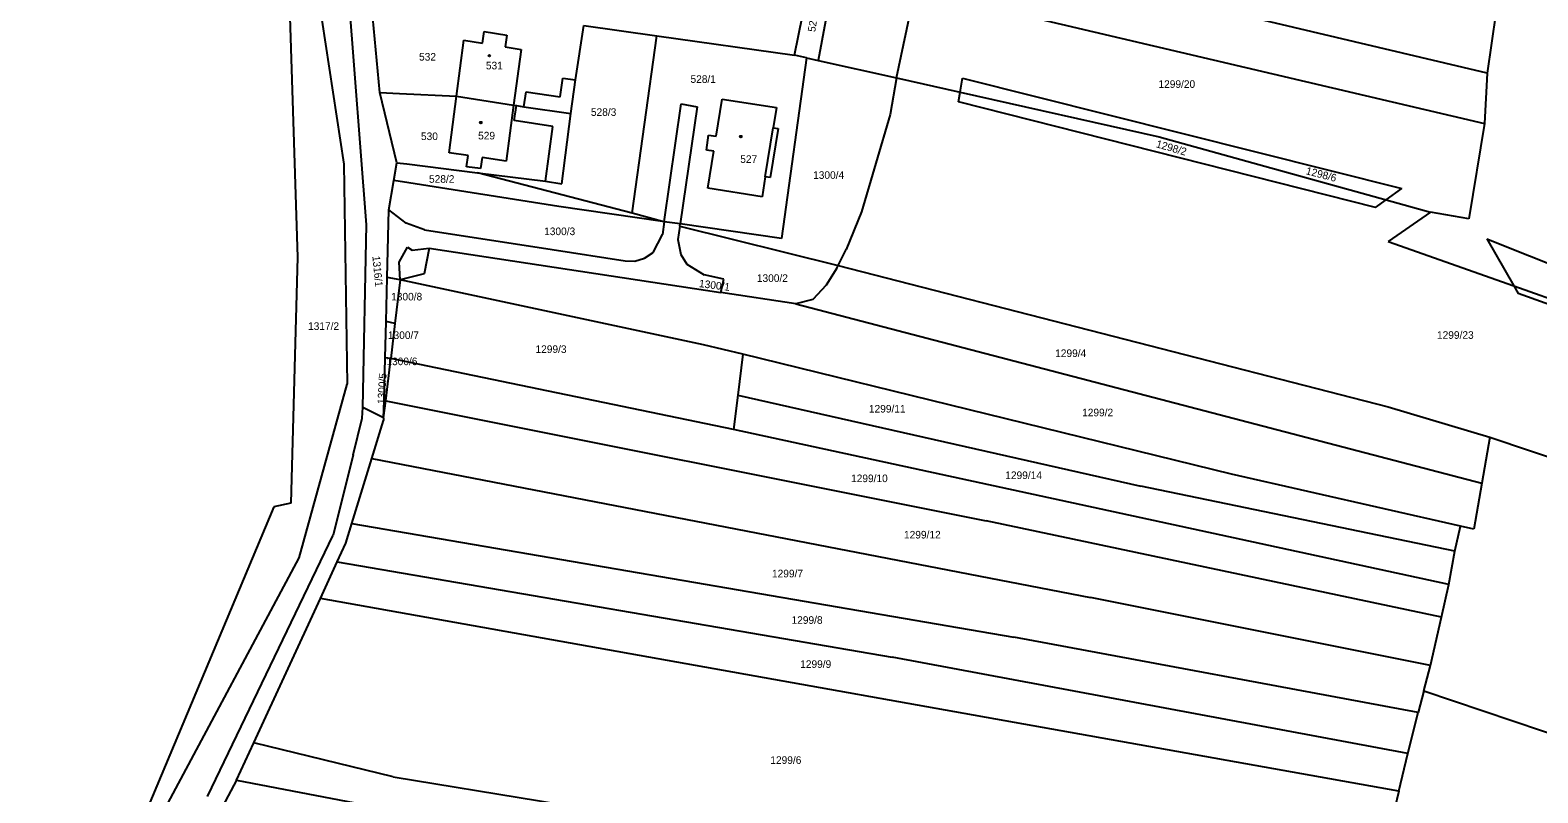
# Model space of a CAD drawing. Extents: x -563148 to -561712, y -1182311 to -1179502.
# Drawn here: x -562330.8 to -562032.9, y -1181163.6 to -1181013 of the extents above; entities that cross this region are included whole.
import ezdxf

# ---------------------------------------------------------------- set-up
doc = ezdxf.new("R2010")
doc.units = 0
for name, color, linetype in [('Vrstva 55', 7, 'Continuous'), ('Vrstva 56', 7, 'Continuous'), ('Vrstva 57', 7, 'Continuous')]:
    doc.layers.add(name, color=color, linetype=linetype)

msp = doc.modelspace()

# ---------------------------------------------------------------- linework, layer by layer
at = {"layer": 'Vrstva 55'}
for p, q in [((-562264.4, -1181051.44), (-562269.22, -1180988.69)), ((-562042.92, -1181021.51), (-562155.08, -1180995)), ((-562279.75, -1181002.09), (-562278.01, -1181057.86)), ((-562274.49, -1181002.5), (-562268.86, -1181039.48)), ((-562179.8, -1181017.99), (-562176.85, -1181003.54)), ((-562171.92, -1181001.89), (-562175.12, -1181019.01)), ((-562261.75, -1181025.32), (-562263.49, -1181006.28)), ((-562159.68, -1181022.42), (-562155.98, -1181005.04)), ((-562155.98, -1181005.04), (-562043.44, -1181031.45)), ((-562041.23, -1181009.65), (-562042.92, -1181021.51)), ((-562223.05, -1181022.86), (-562221.44, -1181012.12)), ((-562221.44, -1181012.12), (-562206.98, -1181014.16)), ((-562246.61, -1181026.06), (-562245.15, -1181014.98)), ((-562245.15, -1181014.98), (-562241.46, -1181015.58)), ((-562241.46, -1181015.58), (-562241.09, -1181013.28)), ((-562241.09, -1181013.28), (-562236.62, -1181014.04)), ((-562236.62, -1181014.04), (-562236.95, -1181016.33)), ((-562211.85, -1181049.19), (-562206.98, -1181014.16)), ((-562206.98, -1181014.16), (-562179.8, -1181017.99)), ((-562236.95, -1181016.33), (-562233.82, -1181016.81)), ((-562233.82, -1181016.81), (-562235.31, -1181027.84)), ((-562177.45, -1181018.5), (-562182.4, -1181054.16)), ((-562177.45, -1181018.5), (-562179.8, -1181017.99)), ((-562177.45, -1181018.5), (-562175.12, -1181019.01)), ((-562175.12, -1181019.01), (-562159.68, -1181022.42)), ((-562042.92, -1181021.51), (-562043.44, -1181031.45)), ((-562223.97, -1181029.51), (-562223.05, -1181022.86)), ((-562159.68, -1181022.42), (-562160.89, -1181029.65)), ((-562159.68, -1181022.42), (-562147.06, -1181025.25)), ((-562147.06, -1181025.25), (-562146.59, -1181022.51)), ((-562146.59, -1181022.51), (-562059.82, -1181044.3)), ((-562261.75, -1181025.32), (-562257.86, -1181025.51)), ((-562258.38, -1181039.2), (-562261.75, -1181025.32)), ((-562257.86, -1181025.51), (-562246.61, -1181026.06)), ((-562248.07, -1181037.25), (-562246.61, -1181026.06)), ((-562246.61, -1181026.06), (-562235.31, -1181027.84)), ((-562235.31, -1181027.84), (-562236.8, -1181038.87)), ((-562235.31, -1181027.84), (-562234.75, -1181027.92)), ((-562234.75, -1181027.92), (-562233.27, -1181028.14)), ((-562195.25, -1181033.98), (-562194.08, -1181026.66)), ((-562194.08, -1181026.66), (-562183.39, -1181028.32)), ((-562147.39, -1181027.21), (-562147.06, -1181025.25)), ((-562065.02, -1181048.04), (-562147.39, -1181027.21)), ((-562147.06, -1181025.25), (-562107.76, -1181034.07)), ((-562233.27, -1181028.14), (-562223.97, -1181029.51)), ((-562225.78, -1181043.37), (-562223.97, -1181029.51)), ((-562183.39, -1181028.32), (-562184.03, -1181032.31)), ((-562160.89, -1181029.65), (-562166.57, -1181048.92)), ((-562197.21, -1181036.7), (-562196.79, -1181033.74)), ((-562196.79, -1181033.74), (-562195.25, -1181033.98)), ((-562183.04, -1181032.47), (-562184.59, -1181042.15)), ((-562184.03, -1181032.31), (-562183.04, -1181032.47)), ((-562043.44, -1181031.45), (-562046.58, -1181050.29)), ((-562195.73, -1181036.94), (-562197.21, -1181036.7)), ((-562107.76, -1181034.07), (-562062.93, -1181046.54)), ((-562268.86, -1181039.48), (-562268.18, -1181082.93)), ((-562258.97, -1181042.71), (-562258.38, -1181039.2)), ((-562258.38, -1181039.2), (-562256.39, -1181039.45)), ((-562256.39, -1181039.45), (-562242.41, -1181041.2)), ((-562244.27, -1181037.8), (-562248.07, -1181037.25)), ((-562244.58, -1181040.04), (-562244.27, -1181037.8)), ((-562241.5, -1181038.19), (-562241.82, -1181040.36)), ((-562236.8, -1181038.87), (-562241.5, -1181038.19)), ((-562196.9, -1181044.24), (-562195.73, -1181036.94)), ((-562259.94, -1181048.51), (-562258.97, -1181042.71)), ((-562256, -1181043.18), (-562258.97, -1181042.71)), ((-562241.82, -1181040.36), (-562244.58, -1181040.04)), ((-562211.85, -1181049.19), (-562242.41, -1181041.2)), ((-562242.41, -1181041.2), (-562228.99, -1181042.87)), ((-562228.99, -1181042.87), (-562225.78, -1181043.37)), ((-562185.57, -1181042), (-562186.2, -1181045.92)), ((-562184.59, -1181042.15), (-562185.57, -1181042)), ((-562226.4, -1181047.85), (-562256, -1181043.18)), ((-562186.2, -1181045.92), (-562196.9, -1181044.24)), ((-562062.93, -1181046.54), (-562059.82, -1181044.3)), ((-562260.28, -1181061.85), (-562259.94, -1181048.51)), ((-562256.52, -1181051.14), (-562259.94, -1181048.51)), ((-562205.86, -1181050.8), (-562226.4, -1181047.85)), ((-562065.02, -1181048.04), (-562062.93, -1181046.54)), ((-562062.93, -1181046.54), (-562054.16, -1181048.98)), ((-562265.1, -1181087.57), (-562264.4, -1181051.44)), ((-562252.92, -1181052.44), (-562256.52, -1181051.14)), ((-562205.86, -1181050.8), (-562211.85, -1181049.19)), ((-562205.55, -1181050.88), (-562205.91, -1181053.35)), ((-562205.55, -1181050.85), (-562205.86, -1181050.8)), ((-562202.39, -1181051.3), (-562205.55, -1181050.85)), ((-562205.55, -1181050.88), (-562205.55, -1181050.85)), ((-562202.45, -1181051.71), (-562202.83, -1181054.35)), ((-562202.45, -1181051.71), (-562202.39, -1181051.3)), ((-562202.45, -1181051.71), (-562171.15, -1181059.49)), ((-562182.4, -1181054.16), (-562202.39, -1181051.3)), ((-562166.57, -1181048.92), (-562169.57, -1181056.31)), ((-562054.16, -1181048.98), (-562062.53, -1181054.73)), ((-562046.58, -1181050.29), (-562054.16, -1181048.98)), ((-562252.92, -1181052.44), (-562227.66, -1181056.31)), ((-562207.73, -1181056.9), (-562205.91, -1181053.35)), ((-562202.83, -1181054.35), (-562202.28, -1181057.31)), ((-562062.53, -1181054.73), (-562037.7, -1181063.53)), ((-562043.02, -1181054.22), (-561959.77, -1181087.52)), ((-562043.02, -1181054.22), (-562037.7, -1181063.53)), ((-562252.01, -1181056.05), (-562252.99, -1181061.15)), ((-562252.01, -1181056.05), (-562194.35, -1181064.84)), ((-562227.66, -1181056.31), (-562213.28, -1181058.55)), ((-562209.43, -1181058.02), (-562207.73, -1181056.9)), ((-562202.28, -1181057.31), (-562201.07, -1181059.21)), ((-562171.15, -1181059.49), (-562169.57, -1181056.31)), ((-562278.01, -1181057.86), (-562279.32, -1181106.42)), ((-562213.28, -1181058.55), (-562211.36, -1181058.62)), ((-562211.36, -1181058.62), (-562209.43, -1181058.02)), ((-562201.07, -1181059.21), (-562197.64, -1181061.35)), ((-562171.42, -1181060.04), (-562173.54, -1181063.41)), ((-562171.42, -1181060.04), (-562171.15, -1181059.49)), ((-562171.15, -1181059.49), (-562062.52, -1181087.38)), ((-562260.5, -1181070.59), (-562260.28, -1181061.85)), ((-562257.74, -1181062.31), (-562260.28, -1181061.85)), ((-562257.74, -1181062.31), (-562258.77, -1181070.95)), ((-562252.99, -1181061.15), (-562257.74, -1181062.31)), ((-562197.77, -1181075.14), (-562257.74, -1181062.31)), ((-562193.77, -1181062.18), (-562197.64, -1181061.35)), ((-562194.35, -1181064.84), (-562193.77, -1181062.18)), ((-562173.54, -1181063.41), (-562176.18, -1181066.2)), ((-562037.7, -1181063.53), (-561991.67, -1181079.84)), ((-562037.7, -1181063.53), (-562036.84, -1181065.04)), ((-562179.51, -1181067.05), (-562194.35, -1181064.84)), ((-562176.18, -1181066.2), (-562179.51, -1181067.05)), ((-561993.67, -1181080.36), (-562036.84, -1181065.04)), ((-562179.51, -1181067.05), (-562044, -1181102.48)), ((-562260.68, -1181077.75), (-562260.5, -1181070.59)), ((-562258.77, -1181070.95), (-562260.5, -1181070.59)), ((-562258.77, -1181070.95), (-562259.59, -1181077.88)), ((-562190, -1181077.04), (-562197.77, -1181075.14)), ((-562260.89, -1181086.14), (-562260.68, -1181077.75)), ((-562259.59, -1181077.88), (-562260.68, -1181077.75)), ((-562260.58, -1181086.21), (-562259.59, -1181077.88)), ((-562191.87, -1181091.9), (-562259.59, -1181077.88)), ((-562190, -1181077.04), (-562191.01, -1181085.1)), ((-562093.44, -1181100.73), (-562190, -1181077.04)), ((-562277.66, -1181117.22), (-562268.18, -1181082.93)), ((-562265.24, -1181089.64), (-562265.1, -1181087.57)), ((-562260.98, -1181089.56), (-562265.1, -1181087.57)), ((-562260.98, -1181089.56), (-562260.89, -1181086.14)), ((-562260.98, -1181089.56), (-562260.58, -1181086.21)), ((-562260.89, -1181086.14), (-562260.58, -1181086.21)), ((-562260.58, -1181086.21), (-562141.95, -1181109.9)), ((-562191.01, -1181085.1), (-562191.87, -1181091.9)), ((-562191.01, -1181085.1), (-562111.36, -1181103.09)), ((-562062.52, -1181087.38), (-562042.39, -1181093.4)), ((-562267.03, -1181096.89), (-562265.24, -1181089.64)), ((-562263.31, -1181097.6), (-562261.01, -1181090.11)), ((-562260.98, -1181089.56), (-562261.01, -1181090.11)), ((-562050.55, -1181122.5), (-562191.87, -1181091.9)), ((-562042.39, -1181093.4), (-562044, -1181102.48)), ((-562042.39, -1181093.4), (-562005.67, -1181105.77)), ((-562267.03, -1181096.89), (-562270.95, -1181112.78)), ((-562267.26, -1181110.46), (-562263.31, -1181097.6)), ((-562263.31, -1181097.6), (-562121.3, -1181125.07)), ((-562048.18, -1181110.97), (-562093.44, -1181100.73)), ((-562049.35, -1181115.93), (-562111.36, -1181103.09)), ((-562044, -1181102.48), (-562045.61, -1181111.55)), ((-562282.66, -1181107.14), (-562340.46, -1181244.75)), ((-562279.32, -1181106.42), (-562282.66, -1181107.14)), ((-562268.46, -1181114.36), (-562267.26, -1181110.46)), ((-562267.26, -1181110.46), (-562136.46, -1181132.92)), ((-562051.97, -1181128.95), (-562141.95, -1181109.9)), ((-562049.35, -1181115.93), (-562048.18, -1181110.97)), ((-562045.61, -1181111.55), (-562048.18, -1181110.97)), ((-562295.78, -1181164.33), (-562270.95, -1181112.78)), ((-562270.15, -1181118.02), (-562268.46, -1181114.36)), ((-562304.06, -1181166.57), (-562277.66, -1181117.22)), ((-562050.55, -1181122.5), (-562049.35, -1181115.93)), ((-562273.49, -1181125.25), (-562270.15, -1181118.02)), ((-562270.15, -1181118.02), (-562160.52, -1181136.84)), ((-562051.97, -1181128.95), (-562050.55, -1181122.5)), ((-562286.66, -1181153.78), (-562273.49, -1181125.25)), ((-562060.4, -1181163.31), (-562273.49, -1181125.25)), ((-562054.16, -1181138.47), (-562121.3, -1181125.07)), ((-562054.16, -1181138.47), (-562051.97, -1181128.95)), ((-562056.57, -1181147.77), (-562136.46, -1181132.92)), ((-562058.65, -1181155.87), (-562160.52, -1181136.84)), ((-562055.47, -1181143.5), (-562054.16, -1181138.47)), ((-562055.47, -1181143.5), (-562056.57, -1181147.77)), ((-562055.47, -1181143.5), (-562015.47, -1181157.02)), ((-562058.65, -1181155.87), (-562056.57, -1181147.77)), ((-562290.06, -1181161.14), (-562286.66, -1181153.78)), ((-562259.1, -1181160.49), (-562286.66, -1181153.78)), ((-562060.4, -1181163.31), (-562058.65, -1181155.87)), ((-562290.06, -1181161.14), (-562292.82, -1181166.35)), ((-562290.06, -1181161.14), (-562224.05, -1181173.72)), ((-562259.1, -1181160.49), (-562201.27, -1181169.96)), ((-562060.4, -1181163.31), (-562067.4, -1181191.76))]:
    msp.add_line(p, q, dxfattribs=at)
at = {"layer": 'Vrstva 56'}
for p, q in [((-562226.1, -1181026.18), (-562225.56, -1181022.49)), ((-562225.56, -1181022.49), (-562223.05, -1181022.86)), ((-562235.18, -1181030.84), (-562234.75, -1181027.92)), ((-562233.27, -1181028.14), (-562232.83, -1181025.17)), ((-562232.83, -1181025.17), (-562226.1, -1181026.18)), ((-562205.55, -1181050.85), (-562202.2, -1181027.6)), ((-562202.2, -1181027.6), (-562199.06, -1181028.14)), ((-562227.56, -1181032.05), (-562235.18, -1181030.84)), ((-562199.06, -1181028.14), (-562202.39, -1181051.3)), ((-562228.99, -1181042.87), (-562227.56, -1181032.05)), ((-562185.57, -1181042), (-562184.03, -1181032.31)), ((-562257.9, -1181058.83), (-562256.26, -1181055.88)), ((-562256.26, -1181055.88), (-562255.35, -1181056.5)), ((-562255.35, -1181056.5), (-562252.01, -1181056.05)), ((-562257.74, -1181062.31), (-562257.9, -1181058.83))]:
    msp.add_line(p, q, dxfattribs=at)
at = {"layer": 'Vrstva 57'}
for centre in [(-562240.1, -1181018.06), (-562241.78, -1181031.28), (-562190.4, -1181034.04)]:
    msp.add_circle(centre, 0.175, dxfattribs=at)

# ---------------------------------------------------------------- texts
for s, rotation, p in [('526/1', 81.1441, (-562175.72, -1181013.46)), ('1298/2', 343.9192, (-562108.48, -1181036.12)), ('1298/6', 345.4178, (-562078.87, -1181041.45)), ('1316/1', 275.6669, (-562263.22, -1181057.66)), ('1300/1', 352.7239, (-562198.74, -1181063.75)), ('1300/5', 86.8202, (-562260.73, -1181086.91))]:
    msp.add_text(s, height=1.5, rotation=rotation, dxfattribs=at).set_placement(p)
for s, p in [('532', (-562253.99, -1181019.03)), ('531', (-562240.78, -1181020.76)), ('528/1', (-562200.35, -1181023.43)), ('1299/20', (-562107.89, -1181024.42)), ('528/3', (-562220.03, -1181029.95)), ('530', (-562253.61, -1181034.73)), ('529', (-562242.32, -1181034.6)), ('527', (-562190.52, -1181039.24)), ('528/2', (-562252.02, -1181043.16)), ('1300/4', (-562176.13, -1181042.39)), ('1300/3', (-562229.27, -1181053.5)), ('1300/2', (-562187.24, -1181062.74)), ('1300/8', (-562259.5, -1181066.4)), ('1317/2', (-562275.92, -1181072.22)), ('1300/7', (-562260.14, -1181074.01)), ('1299/23', (-562052.86, -1181073.98)), ('1299/3', (-562230.98, -1181076.77)), ('1300/6', (-562260.44, -1181079.18)), ('1299/4', (-562128.3, -1181077.57)), ('1299/11', (-562165.1, -1181088.54)), ('1299/2', (-562122.98, -1181089.28)), ('1299/10', (-562168.63, -1181102.28)), ('1299/14', (-562138.16, -1181101.67)), ('1299/12', (-562158.17, -1181113.41)), ('1299/7', (-562184.25, -1181121.08)), ('1299/8', (-562180.39, -1181130.26)), ('1299/9', (-562178.68, -1181138.96)), ('1299/6', (-562184.58, -1181157.92))]:
    msp.add_text(s, height=1.5, dxfattribs=at).set_placement(p)

doc.saveas('drawing.dxf')
